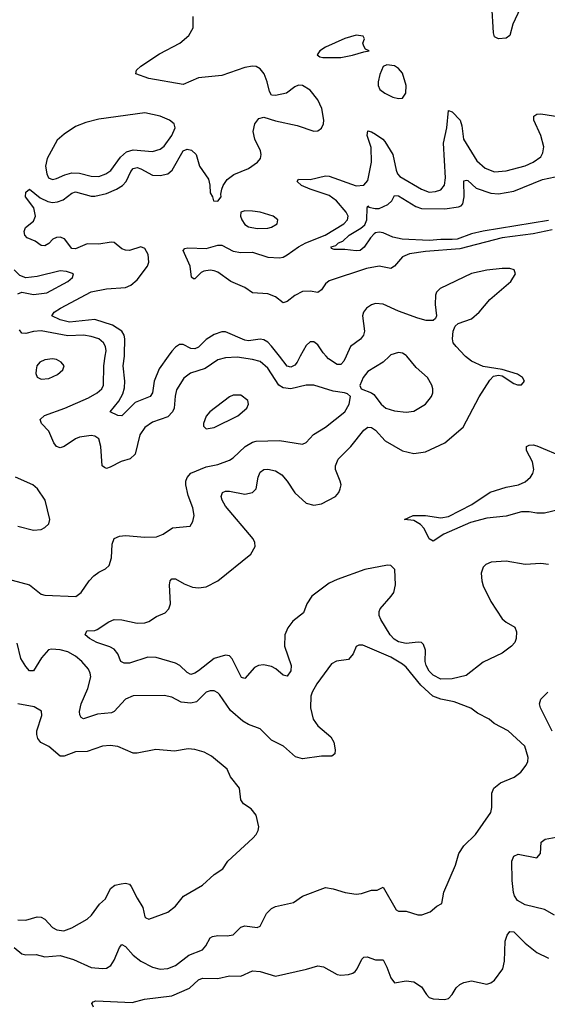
# Model space of a CAD drawing. Header units: inches. Extents: x 1954678 to 2060271, y 904822 to 1016299.
# Tile 263 of 403: x 1994279 to 1997024, y 986625 to 991753. Entities that reach past the tile are written whole.
import ezdxf

# ---------------------------------------------------------------- set-up
doc = ezdxf.new("R2010")
doc.units = ezdxf.units.IN
doc.header["$MEASUREMENT"] = 0
doc.layers.add('B9998', color=7, linetype='Continuous')
doc.layers.add('B9999', color=7, linetype='Continuous')

msp = doc.modelspace()

# ---------------------------------------------------------------- linework, layer by layer
at = {"layer": 'B9998', "color": 5}
for points, elevation in [([(1994194.5, 988845.5), (1994329.1, 988809.1), (1994390, 988761.3), (1994410, 988756.5), (1994571.2, 988748.8), (1994599.5, 988770), (1994640.5, 988830), (1994664, 988856), (1994690, 988875.3), (1994726.2, 988893.8), (1994743.6, 988910), (1994756, 988950), (1994759.2, 989020.8), (1994770, 989050.4), (1994797.5, 989062.5), (1994830, 989066.7), (1994930, 989058), (1994990, 989060.3), (1995026.2, 989073.8), (1995073.9, 989106.1), (1995165.6, 989114.4), (1995180.2, 989139.8), (1995187.3, 989170), (1995179.1, 989210), (1995155, 989275), (1995143.2, 989330), (1995144.1, 989350), (1995151, 989369), (1995169.4, 989390.6), (1995250, 989424.8), (1995310, 989435.5), (1995370, 989459.3), (1995390, 989471.3), (1995452.4, 989530), (1995490, 989552.4), (1995510, 989557.3), (1995630, 989561.3), (1995750, 989543.1), (1995769.8, 989550.2), (1995807.6, 989592.4), (1995870, 989630.3), (1995970, 989710.4), (1995994, 989750), (1996000.9, 989790), (1995984.9, 989804.9), (1995969.8, 989809.7), (1995910, 989818.2), (1995809.8, 989849.8), (1995770, 989848.9), (1995690, 989830.4), (1995650, 989834.8), (1995626.9, 989850), (1995570, 989937.3), (1995530, 989972.6), (1995490, 989983.8), (1995410, 989995.2), (1995350, 989992), (1995310, 989980.7), (1995243.3, 989936.7), (1995167.4, 989912.6), (1995133.7, 989886.3), (1995095.6, 989824.4), (1995087.4, 989792.6), (1995081.8, 989730), (1995074.8, 989710), (1995050, 989684.7), (1994970, 989656.8), (1994930, 989628.7), (1994903.7, 989590), (1994879, 989490), (1994853.9, 989466.1), (1994807.6, 989452.4), (1994750, 989421.8), (1994730, 989416.4), (1994720.5, 989420.5), (1994708.7, 989430), (1994701.7, 989530), (1994690.8, 989570), (1994670, 989584.1), (1994650, 989588.2), (1994590, 989578.8), (1994569.1, 989570), (1994510, 989530.7), (1994490, 989523.1), (1994470, 989529.7), (1994456.5, 989550), (1994429.9, 989609.9), (1994392.3, 989650), (1994385.3, 989670), (1994408.1, 989691.9), (1994514.3, 989730), (1994636.7, 989783.3), (1994682.8, 989810), (1994706.4, 989830), (1994715, 989850), (1994716.1, 989950), (1994724.3, 990000)], 540), ([(1997030, 988916), (1996990, 988921), (1996910, 988915.3), (1996810, 988932.9), (1996732.7, 988927.2), (1996703.8, 988916.2), (1996690, 988901.2), (1996680.3, 988870), (1996683.2, 988830), (1996690, 988804.9), (1996730, 988723), (1996790, 988632.7), (1996810, 988615.3), (1996856, 988590), (1996864.4, 988564.4), (1996862.3, 988530), (1996854.9, 988510), (1996838, 988490), (1996790, 988453.5), (1996690, 988407.2), (1996602.2, 988337.8), (1996530, 988320.7), (1996470, 988318.9), (1996430, 988339.3), (1996410, 988360.6), (1996394.1, 988390), (1996389.4, 988410.6), (1996389.8, 988470), (1996379.6, 988499.6), (1996370, 988508.6), (1996351.9, 988511.9), (1996290, 988504.2), (1996250, 988513.3), (1996227.4, 988527.4), (1996205.8, 988550), (1996158.3, 988630), (1996149.8, 988650.2), (1996149, 988670), (1996155, 988685), (1996212.4, 988750), (1996225, 988770), (1996234.4, 988810), (1996230.9, 988890), (1996210, 988909.7), (1996192.2, 988912.2), (1996075.5, 988890), (1995930, 988837.5), (1995890, 988817.7), (1995799.7, 988750), (1995772.9, 988710), (1995756.2, 988663.8), (1995700, 988620), (1995674.2, 988585.8), (1995657.7, 988550), (1995656.2, 988490), (1995691.6, 988390), (1995690, 988362.7), (1995670, 988333.3), (1995650, 988339.7), (1995612, 988372), (1995590, 988384.7), (1995547.4, 988392.6), (1995520.7, 988390), (1995500.3, 988379.7), (1995450, 988321.3), (1995432.8, 988327.2), (1995385.1, 988425.1), (1995370, 988439.8), (1995350, 988442.9), (1995290, 988426.6), (1995210, 988362.6), (1995190, 988349.2), (1995170, 988343.4), (1995150, 988354), (1995112.8, 988390), (1995090, 988402.1), (1994988.2, 988431.8), (1994946.1, 988433.9), (1994850, 988402.2), (1994822, 988402), (1994806, 988410), (1994789.8, 988450), (1994770, 988474.5), (1994747.3, 988487.3), (1994679.5, 988510), (1994641.6, 988530), (1994619.6, 988550), (1994628.7, 988570), (1994670, 988572.6), (1994682.4, 988577.6), (1994742.3, 988617.7), (1994770, 988629.2), (1994810, 988627), (1994890, 988610.8), (1994930, 988611.6), (1994950, 988618.5), (1994990, 988645.4), (1995036, 988664), (1995055.2, 988684.8), (1995063.5, 988710), (1995058.9, 988810), (1995061.6, 988830), (1995070, 988840.5), (1995090, 988841.1), (1995135.1, 988815.1), (1995178.1, 988798.1), (1995210, 988794), (1995250, 988799.4), (1995310, 988830.1), (1995481.6, 988970), (1995504.1, 989010), (1995503.1, 989030), (1995494.6, 989050), (1995350, 989219.8), (1995333.2, 989250), (1995328.1, 989270), (1995334, 989290), (1995350, 989297.2), (1995370, 989296.8), (1995450, 989281.3), (1995489.8, 989290.2), (1995509.8, 989310.2), (1995520.3, 989370), (1995530, 989397.1), (1995548.9, 989411.1), (1995570, 989412.1), (1995610, 989403.5), (1995642.6, 989382.6), (1995670, 989350.3), (1995710, 989288), (1995770, 989234.7), (1995810, 989225.4), (1995850, 989232.3), (1995923, 989270), (1995939.1, 989290), (1995947.3, 989310), (1995950.9, 989330), (1995946.8, 989350), (1995922.8, 989410), (1995921.4, 989430), (1995935.2, 989464.8), (1996001.8, 989530), (1996070, 989615.2), (1996090, 989630.2), (1996110, 989629.3), (1996130, 989615.4), (1996180.2, 989560.2), (1996270, 989507.5), (1996330, 989493.2), (1996390, 989502.2), (1996490.7, 989549.3), (1996586.3, 989630), (1996670.5, 989789.5), (1996724.9, 989875.1), (1996744.2, 989895.8), (1996770, 989902), (1996790, 989898.8), (1996850, 989858), (1996870, 989850.7), (1996890, 989851), (1996905.2, 989870), (1996895.1, 989890), (1996870, 989906.6), (1996790, 989931.8), (1996690, 989946), (1996630, 989974.8), (1996598.6, 989998.6), (1996597.2, 990000)], 520), ([(1995050.6, 990000), (1995004.8, 989935.2), (1994978.8, 989870), (1994970.1, 989809.9), (1994957.4, 989790), (1994880.5, 989759.5), (1994810, 989689.7), (1994790, 989691.5), (1994749.8, 989709.8), (1994794.2, 989765.8), (1994815.3, 989804.7), (1994824.6, 989835.4), (1994826.1, 989870), (1994816.9, 989950), (1994823.7, 990000)], 520), ([(1995738.8, 990000), (1995722.1, 989970), (1995710, 989954.3), (1995690, 989943.4), (1995670, 989949.2), (1995630.6, 990000)], 520), ([(1995977.4, 990000), (1995965.8, 989974.2), (1995950, 989957), (1995930, 989957.3), (1995886.4, 989986.4), (1995873.7, 990000)], 520), ([(1996202.5, 990000), (1996170, 989969.6), (1996090, 989920.5), (1996066.5, 989890), (1996048.1, 989848.1), (1996056, 989830), (1996110, 989810.4), (1996121.2, 989801.2), (1996159, 989750), (1996184.9, 989730), (1996230, 989716.5), (1996290, 989709.2), (1996330, 989714.7), (1996391.3, 989750), (1996421.1, 989790), (1996428.3, 989810), (1996428.3, 989830), (1996424, 989850), (1996400.5, 989890), (1996342.2, 989942.2), (1996293.8, 990000)], 540), ([(1997090, 989202), (1997010, 989183), (1996970, 989182.4), (1996930, 989189.9), (1996889.7, 989190.3), (1996810, 989166.8), (1996710, 989157.6), (1996625.2, 989134.8), (1996485.6, 989074.4), (1996430, 989036.4), (1996410, 989049.7), (1996383.2, 989103.2), (1996364.4, 989124.4), (1996330, 989144.8), (1996282, 989150), (1996326, 989170), (1996390, 989171.1), (1996470, 989158.7), (1996510, 989165.1), (1996631.3, 989228.7), (1996727.1, 989292.9), (1996810, 989317.8), (1996873.6, 989330), (1996910, 989346), (1996937.4, 989370), (1996949.8, 989390), (1996954.6, 989410), (1996947.2, 989450), (1996915.3, 989510), (1996916.9, 989530), (1996930, 989537.6), (1996950, 989539), (1996970, 989534.1), (1997110, 989474.2)], 480), ([(1994270, 989114.9), (1994350, 989094.9), (1994390, 989098), (1994410, 989107.7), (1994430, 989126.8), (1994436.2, 989150), (1994411.6, 989250), (1994372.3, 989310), (1994347, 989330), (1994257, 989370)], 560), ([(1994250, 986921.5), (1994290, 986888.5), (1994310, 986883.6), (1994364.2, 986884.2), (1994410, 986872), (1994490, 986878.7), (1994558.7, 986858.7), (1994650, 986817.3), (1994710, 986811.8), (1994730, 986814.2), (1994752.3, 986827.7), (1994770, 986855.3), (1994798.2, 986921.8), (1994810, 986936.4), (1994830, 986926.5), (1994870, 986881.8), (1994910, 986850.2), (1994970, 986819.1), (1995010, 986808.3), (1995050, 986811.8), (1995090, 986827.5), (1995159.6, 986880.4), (1995230, 986908.3), (1995247.8, 986930), (1995269.2, 986970.8), (1995281.5, 986978.5), (1995310, 986984.2), (1995358.6, 986981.4), (1995390, 986986.5), (1995430, 987027), (1995450, 987034), (1995515.3, 987024.7), (1995530, 987033), (1995562.3, 987097.7), (1995590, 987124.5), (1995610, 987133.8), (1995704.2, 987155.8), (1995751.2, 987188.8), (1995870, 987232.7), (1995910, 987226.4), (1995971.7, 987208.3), (1996030, 987199.5), (1996057.1, 987202.9), (1996110, 987219.3), (1996139.6, 987220.4), (1996170, 987236), (1996237.3, 987117.3), (1996250, 987110.8), (1996290, 987110.5), (1996350, 987090.7), (1996370.9, 987090.9), (1996414, 987106), (1996450, 987136), (1996475.3, 987150), (1996486.6, 987210), (1996547, 987350), (1996564.5, 987410), (1996589.5, 987450), (1996651.3, 987510), (1996730, 987624.9), (1996736, 987650), (1996735.2, 987724.8), (1996746.6, 987750), (1996780.6, 987779.4), (1996851.1, 987808.9), (1996886.2, 987833.8), (1996915.1, 987870), (1996923.7, 987890), (1996924.5, 987910), (1996906.6, 987970), (1996820.7, 988050), (1996747, 988087), (1996722, 988110), (1996661, 988141), (1996626.6, 988166.6), (1996539.8, 988199.8), (1996470, 988213.6), (1996429.5, 988229.5), (1996366.4, 988286.4), (1996290, 988381.8), (1996270, 988397.4), (1996210, 988432.8), (1996064, 988496), (1996044, 988496), (1996030, 988488), (1996014.8, 988450), (1995990, 988421.2), (1995927.7, 988412.3), (1995902, 988398), (1995825.8, 988294.2), (1995800.2, 988250), (1995794, 988230), (1995791.4, 988170), (1995806, 988110), (1995830, 988075.8), (1995898, 988018), (1995914, 987990), (1995921.3, 987950), (1995919.3, 987930), (1995902.8, 987917.2), (1995850, 987917.6), (1995750, 987903.1), (1995713.7, 987913.7), (1995651.8, 987970), (1995590, 988001.3), (1995530, 988059.7), (1995470, 988082.5), (1995440.5, 988100.5), (1995375.3, 988155.3), (1995317.9, 988237.9), (1995310, 988247.1), (1995290, 988257.2), (1995270, 988257.4), (1995250, 988250.7), (1995198.9, 988201.1), (1995170, 988193.6), (1995119.5, 988199.5), (1995070, 988224), (1995030, 988234), (1994870, 988230.9), (1994830, 988214), (1994770, 988150.9), (1994756.2, 988143.8), (1994684.4, 988135.6), (1994610, 988111.3), (1994598.3, 988118.3), (1994592, 988132), (1994590.8, 988150.8), (1994598.5, 988190), (1994633.8, 988270), (1994648.3, 988330), (1994646.3, 988350), (1994637.4, 988370), (1994602.2, 988410), (1994570, 988438), (1994530, 988461.1), (1994488.8, 988471.2), (1994444.8, 988475.2), (1994429.4, 988470.6), (1994391.8, 988430), (1994350, 988361.2), (1994330, 988362.7), (1994310, 988384.5), (1994285.6, 988425.6), (1994265.2, 988505.2)], 540), ([(1997050, 988047), (1996988.2, 988170), (1996983.1, 988190), (1996990, 988213.7), (1997026.6, 988250)], 520), ([(1994270, 987064.7), (1994310, 987063.9), (1994370, 987080.8), (1994390, 987079.6), (1994410, 987068.8), (1994450, 987024.6), (1994472.4, 987012.4), (1994507.9, 987007.9), (1994550, 987023.6), (1994630.7, 987069.3), (1994653, 987090), (1994694.1, 987145.9), (1994726.1, 987173.9), (1994751, 987229), (1994774.5, 987245.5), (1994806.5, 987253.5), (1994830, 987256.9), (1994850, 987250.3), (1994859.6, 987239.6), (1994890, 987177.6), (1994920.3, 987130), (1994930, 987081), (1994935.5, 987075.5), (1994950, 987068), (1995050, 987104.4), (1995090, 987137.1), (1995130.9, 987189.1), (1995230, 987244.9), (1995290, 987301.6), (1995336, 987330), (1995362.7, 987370), (1995492.7, 987490), (1995509.6, 987510.4), (1995519.3, 987530), (1995522.7, 987550), (1995509.2, 987610), (1995482.5, 987642.5), (1995444, 987670), (1995429, 987690), (1995422.7, 987750), (1995376, 987810), (1995359.3, 987850), (1995277, 987917), (1995238.5, 987938.5), (1995190, 987953), (1995155.2, 987955.2), (1995083.7, 987943.7), (1994987.3, 987952.7), (1994890, 987933.3), (1994870, 987933.6), (1994790, 987968.4), (1994750, 987973.7), (1994710, 987969.7), (1994630, 987942.2), (1994570, 987940.3), (1994510, 987917.8), (1994490, 987918), (1994430, 987968.3), (1994389, 987989), (1994372.6, 988010), (1994367.4, 988030), (1994368.6, 988050), (1994393.7, 988130), (1994391.9, 988151.9), (1994354.2, 988174.2), (1994270, 988189.8)], 560), ([(1997062, 987090), (1997010, 987119.1), (1996910, 987143.5), (1996870, 987165.1), (1996853.8, 987190), (1996848.3, 987208.3), (1996841.1, 987270), (1996839.7, 987370), (1996850, 987397.3), (1996872.3, 987407.7), (1996970, 987388), (1996989.7, 987410), (1996993, 987470), (1997014, 987486), (1997070, 987496.5)], 520), ([(1994663.1, 986610), (1994654.5, 986630), (1994661.4, 986638.6), (1994675.9, 986644.1), (1994864.8, 986635.2), (1994928, 986652), (1995070, 986668.7), (1995162, 986710), (1995210, 986753.2), (1995230, 986761.8), (1995310, 986759), (1995370, 986774), (1995430, 986771.2), (1995490, 986799), (1995530, 986795.8), (1995610, 986772.6), (1995771.9, 986808.1), (1995830, 986825.6), (1995860, 986820), (1995930, 986779.7), (1995950, 986776.5), (1995990, 986780.2), (1996012.5, 986787.5), (1996023.7, 986796.3), (1996035.3, 986810), (1996059.3, 986860.7), (1996070, 986870.3), (1996087.7, 986872.3), (1996130, 986856.2), (1996170, 986856.5), (1996190, 986818.4), (1996210, 986763), (1996230, 986737.6), (1996290, 986746.7), (1996330, 986742.4), (1996370, 986716.4), (1996395.6, 986675.6), (1996410, 986661.1), (1996430, 986653.8), (1996490, 986650.3), (1996510, 986655.6), (1996530, 986675.8), (1996550, 986710.3), (1996570, 986728.9), (1996590, 986738.3), (1996630, 986748), (1996710, 986730.3), (1996730, 986736.5), (1996748.9, 986751.1), (1996793.3, 986810), (1996801.5, 986850), (1996805.7, 986954.3), (1996814.9, 986985.1), (1996830, 987004), (1996850, 987003), (1996910, 986943.6), (1996970, 986895.8), (1997030, 986866)], 520)]:
    msp.add_lwpolyline(points, dxfattribs=dict(at, elevation=elevation))
at = {"layer": 'B9998', "color": 5, "elevation": 560}
for points in [[(1994450, 989986.3), (1994410, 989981.3), (1994383, 989970), (1994368.5, 989950), (1994363.8, 989930), (1994363, 989910), (1994370, 989891.3), (1994390, 989881.6), (1994430, 989883.7), (1994475.5, 989904.5), (1994503.7, 989930), (1994509.5, 989950), (1994495.1, 989970), (1994470, 989983)], [(1995430, 989797), (1995390, 989797), (1995370, 989789.4), (1995267.7, 989710), (1995250, 989688.7), (1995234.8, 989650), (1995236, 989636), (1995250, 989622.8), (1995290, 989628.5), (1995413.2, 989690), (1995461.2, 989730), (1995469.3, 989750), (1995465.2, 989770)]]:
    msp.add_lwpolyline(points, close=True, dxfattribs=at)
at = {"layer": 'B9999', "color": 5}
for points, elevation in [([(1996910, 991868.4), (1996845.6, 991730), (1996830, 991669.7), (1996810, 991655.7), (1996770, 991653.2), (1996750, 991664), (1996745, 991685), (1996735.1, 991830)], 480), ([(1994823.7, 990000), (1994825, 990010), (1994825.5, 990090), (1994821.9, 990110), (1994811.1, 990130), (1994761.8, 990161.8), (1994670, 990191.1), (1994538.1, 990178.1), (1994489.6, 990190), (1994446.6, 990210), (1994458.5, 990230), (1994490.7, 990250), (1994650, 990334.9), (1994730, 990351), (1994830, 990358.8), (1994858, 990370), (1994890, 990398), (1994943.9, 990470), (1994951.7, 990490), (1994948.2, 990530), (1994930, 990560.4), (1994910, 990569.8), (1994850, 990551.4), (1994830, 990552.2), (1994810, 990559.4), (1994770, 990592.3), (1994754.2, 990594.2), (1994690, 990583.5), (1994630, 990586.3), (1994570, 990559.6), (1994550, 990561.2), (1994511.9, 990611.9), (1994490, 990620.5), (1994470, 990619.3), (1994451.4, 990610), (1994430, 990587.5), (1994410, 990575), (1994390, 990577.5), (1994358.9, 990598.9), (1994317, 990617), (1994306, 990630), (1994302, 990650), (1994309.8, 990670), (1994350, 990703.2), (1994360.8, 990730), (1994352.5, 990772.5), (1994309.3, 990830), (1994310, 990854.9), (1994330, 990870.3), (1994384.8, 990824.8), (1994426.1, 990806.1), (1994450, 990801.6), (1994476.3, 990803.7), (1994505.7, 990814.3), (1994550, 990850.1), (1994570, 990856.4), (1994650, 990834.3), (1994670, 990834.5), (1994730, 990848.4), (1994782.5, 990870), (1994813.7, 990890), (1994832.2, 990910), (1994857.2, 990962.8), (1994870, 990978.3), (1994890, 990983), (1994910, 990976.3), (1994970, 990943.9), (1995010, 990940.6), (1995050, 990950.1), (1995072.7, 990970), (1995128.8, 991070), (1995150, 991079.1), (1995173.4, 991073.4), (1995197.7, 991050), (1995213.9, 990990), (1995261.6, 990921.6), (1995268.8, 990891.2), (1995270.5, 990850.5), (1995282.8, 990830), (1995287.7, 990810), (1995310, 990807.7), (1995328, 990830), (1995324.7, 990844.7), (1995330.8, 990870), (1995338.2, 990890), (1995359.2, 990920.8), (1995393.8, 990946.2), (1995470, 990978.6), (1995515.5, 991010), (1995531.4, 991030), (1995535.6, 991050), (1995531.7, 991070), (1995502, 991130), (1995493.4, 991170), (1995501.8, 991210), (1995522.4, 991237.6), (1995550, 991245.6), (1995610, 991225.4), (1995722.5, 991202.5), (1995810, 991171.5), (1995830, 991174.6), (1995850, 991187), (1995860.4, 991210), (1995861.2, 991230), (1995850.6, 991290), (1995830, 991335.4), (1995790, 991385.7), (1995750, 991409.7), (1995730, 991411.5), (1995710, 991402.9), (1995666.8, 991370), (1995610, 991357.6), (1995590, 991359.3), (1995578, 991378), (1995565.8, 991430), (1995550.6, 991470.6), (1995530, 991497.4), (1995510, 991508.5), (1995490, 991510.8), (1995450, 991503.4), (1995330, 991462), (1995210.1, 991449.9), (1995130, 991415.1), (1994950, 991447.2), (1994883.7, 991470), (1994886.3, 991490), (1994909.9, 991510.1), (1995005.6, 991574.4), (1995111.8, 991630), (1995159.6, 991670), (1995181.6, 991710), (1995182, 991770)], 520), ([(1997050, 990657.8), (1996950, 990638), (1996790, 990616.1), (1996570, 990559.2), (1996390, 990545.9), (1996307.2, 990532.8), (1996270, 990517.2), (1996230, 990468.6), (1996210, 990457.4), (1996148.8, 990468.8), (1996083.8, 990456.2), (1995890, 990392), (1995870, 990376.9), (1995850, 990345.1), (1995830, 990331.8), (1995790, 990339.3), (1995750, 990336.5), (1995710, 990315.8), (1995670, 990284.5), (1995650, 990278.4), (1995609.9, 990309.9), (1995570, 990324.4), (1995490, 990330.5), (1995450, 990357.3), (1995378.2, 990390), (1995310, 990438.4), (1995290, 990445), (1995270, 990447.9), (1995236.4, 990443.6), (1995223.1, 990436.9), (1995190, 990403), (1995183.5, 990403.5), (1995172, 990412), (1995165.3, 990470), (1995129.8, 990550), (1995138.4, 990561.6), (1995154.5, 990565.5), (1995250, 990561.7), (1995310, 990578.4), (1995330, 990577.8), (1995390, 990546.5), (1995430, 990540.8), (1995490, 990542.4), (1995570, 990516), (1995630, 990511.9), (1995650, 990516), (1995670, 990527.4), (1995729.6, 990570.4), (1995768.6, 990591.4), (1995868.8, 990631.2), (1995964.9, 990690), (1995985.2, 990710), (1995988, 990730), (1995977.4, 990750), (1995928.2, 990810), (1995890, 990837), (1995789.8, 990870), (1995745.4, 990890), (1995722.6, 990910), (1995730, 990923), (1995790, 990920.7), (1995870, 990939.8), (1995890, 990937.5), (1996030, 990887.4), (1996070, 990891.8), (1996090, 990915.8), (1996109.6, 991010.4), (1996107.5, 991087.5), (1996086.9, 991150), (1996090, 991173.4), (1996110, 991169.1), (1996130, 991157.3), (1996169.3, 991130), (1996178.1, 991118.1), (1996220.3, 991050), (1996237.7, 990970), (1996244.7, 990950), (1996256.2, 990936.2), (1996370, 990869.6), (1996410, 990855.4), (1996442.3, 990857.7), (1996470, 990867.3), (1996490, 990890.6), (1996494.3, 990930), (1996484.3, 991110), (1996501.7, 991190), (1996510, 991280.5), (1996530, 991272.4), (1996570.1, 991230), (1996580.4, 991200.4), (1996588.7, 991130), (1996657.6, 991017.6), (1996700.3, 990980.3), (1996750, 990961), (1996810, 990964.8), (1996910, 990992.4), (1996951.1, 991010), (1996990, 991038.9), (1997000.9, 991059.1), (1997006.3, 991090), (1996991.5, 991150), (1996954.5, 991230), (1996953.7, 991250), (1996970, 991261.1), (1996990, 991262), (1997090, 991246.4)], 480), ([(1997030, 990707.2), (1996690, 990650.9), (1996630, 990637.1), (1996554.6, 990610), (1996530, 990607.5), (1996470, 990608), (1996410, 990602.3), (1996269.5, 990609.5), (1996220.5, 990620.5), (1996170, 990642), (1996150, 990645.6), (1996130, 990643.1), (1996122.8, 990637.2), (1996103.7, 990616.3), (1996072.2, 990567.8), (1996050, 990550.8), (1996029.3, 990549.3), (1995970, 990556.8), (1995915.5, 990555.5), (1995902, 990562), (1995899.3, 990570), (1995923.1, 990576.9), (1995938, 990590), (1995959.9, 990600.1), (1995993.8, 990630), (1996053.7, 990666.3), (1996075.4, 990684.6), (1996086.1, 990710), (1996086.2, 990773.8), (1996090, 990782.8), (1996096.4, 990776.4), (1996129.4, 990769.4), (1996150, 990770.1), (1996194, 990790), (1996215.3, 990810), (1996230, 990838), (1996250, 990836.1), (1996339.8, 990779.8), (1996370, 990770.1), (1996491.7, 990768.3), (1996562.5, 990777.5), (1996576.1, 990783.9), (1996585.4, 990794.6), (1996591, 990831), (1996589.2, 990910.8), (1996590, 990914), (1996603.3, 990916.7), (1996610, 990916.1), (1996655, 990875), (1996730, 990849), (1996770, 990845.7), (1996850, 990860.1), (1997000.2, 990919.8), (1997066, 990934)], 460), ([(1994270, 990325.7), (1994290, 990333.4), (1994350, 990322.2), (1994419.5, 990330), (1994529.6, 990390), (1994553.6, 990410), (1994559.3, 990430), (1994522.3, 990442.3), (1994490, 990445.7), (1994370, 990414.8), (1994310, 990408), (1994279.8, 990419.8), (1994250.7, 990450.7)], 540), ([(1996597.2, 990000), (1996549.6, 990050), (1996535.1, 990070), (1996531.5, 990090), (1996534.3, 990130), (1996544.1, 990155.9), (1996560.7, 990170), (1996630, 990195), (1996670, 990229.3), (1996724.7, 990295.3), (1996834.3, 990390), (1996859.5, 990430), (1996852.7, 990450), (1996830, 990457.7), (1996790, 990457.8), (1996710, 990448.5), (1996630.6, 990430.6), (1996466.4, 990353.6), (1996446.9, 990333.1), (1996442.1, 990317.9), (1996440.9, 990270), (1996447.6, 990210), (1996443.4, 990196.6), (1996430, 990185.4), (1996394, 990186), (1996350, 990198.7), (1996250, 990235.5), (1996170, 990272), (1996130, 990274.5), (1996110, 990268.2), (1996083.2, 990250), (1996068.5, 990230), (1996062.5, 990210), (1996073.6, 990130), (1996068.3, 990110), (1996051.5, 990088.5), (1995999.8, 990050), (1995977.4, 990000)], 520), ([(1994724.3, 990000), (1994729, 990029), (1994725.7, 990050), (1994714.4, 990070), (1994690.9, 990090), (1994650, 990103.8), (1994610, 990109.3), (1994530, 990105.7), (1994390, 990132.1), (1994350.8, 990129.2), (1994310, 990117.7), (1994290, 990120.8), (1994277.4, 990137.4)], 540), ([(1995630.6, 990000), (1995590, 990052.5), (1995570, 990073.7), (1995550, 990085.2), (1995530, 990088.3), (1995470, 990080.3), (1995450, 990083.5), (1995350, 990127.4), (1995330, 990127.4), (1995290, 990113.6), (1995250, 990087.6), (1995210, 990047.2), (1995190, 990038.6), (1995170, 990041.1), (1995130, 990061.5), (1995110, 990061.1), (1995090, 990048.2), (1995070, 990027.3), (1995050.6, 990000)], 520), ([(1995873.7, 990000), (1995857.4, 990017.4), (1995830, 990058.9), (1995810, 990075.1), (1995790, 990075.1), (1995770, 990055.8), (1995738.8, 990000)], 520), ([(1996293.8, 990000), (1996290, 990004.5), (1996270, 990017), (1996250, 990019.5), (1996210, 990007), (1996202.5, 990000)], 540)]:
    msp.add_lwpolyline(points, dxfattribs=dict(at, elevation=elevation))
for points, elevation in [([(1996030, 991672), (1995970, 991654.4), (1995870.6, 991610), (1995840.5, 991590), (1995827.3, 991570), (1995839.8, 991559.8), (1995855.5, 991555.5), (1995950, 991556.1), (1996010, 991567.4), (1996070, 991586), (1996098, 991590), (1996079, 991599), (1996070, 991615.3), (1996064.5, 991630), (1996072.3, 991652.3), (1996066.3, 991666.3)], 520), ([(1996190, 991517), (1996170, 991509.3), (1996152.7, 991467.3), (1996143.6, 991430), (1996144.4, 991410), (1996153.7, 991390), (1996178.4, 991370), (1996220.7, 991350), (1996250, 991342.6), (1996270, 991344.4), (1996287.6, 991370), (1996289.7, 991410), (1996270, 991473.6), (1996250, 991498.7), (1996230, 991513.3)], 520), ([(1994930, 991267), (1994690, 991234.8), (1994622.5, 991217.5), (1994570, 991196.9), (1994510, 991156.9), (1994474.6, 991125.4), (1994421.8, 991030), (1994413.7, 990990), (1994419.7, 990950), (1994428.1, 990930), (1994450, 990920.8), (1994470, 990925.4), (1994514.5, 990945.5), (1994550, 990955.1), (1994590, 990952.9), (1994650, 990937.7), (1994690, 990936.3), (1994726.9, 990950), (1994752.4, 990967.6), (1994802.7, 991037.3), (1994834.7, 991065.3), (1994870, 991074.5), (1994970, 991066.4), (1995010, 991078.2), (1995030, 991094), (1995070.8, 991150), (1995088, 991190), (1995082.4, 991210), (1995057.6, 991230), (1995010, 991249.8)], 540), ([(1995450, 990757.6), (1995430.3, 990749.7), (1995427.8, 990730), (1995434.7, 990710), (1995450, 990686.2), (1995470, 990673.2), (1995514.5, 990665.5), (1995570, 990667.6), (1995588.5, 990671.5), (1995619.5, 990690), (1995622, 990710), (1995598, 990730), (1995530, 990749.8), (1995490, 990755.2)], 520)]:
    msp.add_lwpolyline(points, close=True, dxfattribs=dict(at, elevation=elevation))

doc.saveas('drawing.dxf')
